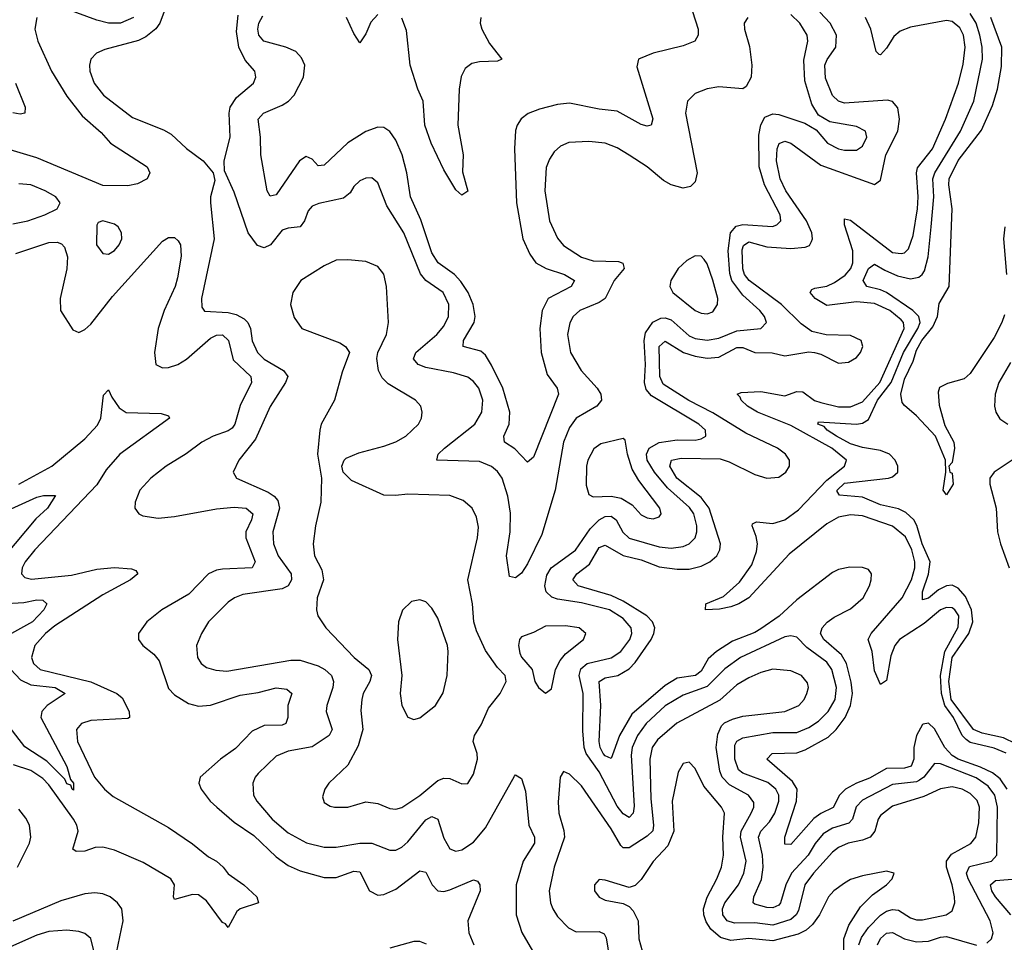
# Model space of a CAD drawing. Header units: inches. Extents: x 1843162 to 1959474, y 907081 to 1016326.
# Tile 435 of 656: x 1915513 to 1918804, y 964558 to 967642. Entities that reach past the tile are written whole.
import ezdxf

# ---------------------------------------------------------------- set-up
doc = ezdxf.new("R2010")
doc.units = ezdxf.units.IN
doc.header["$MEASUREMENT"] = 0
doc.layers.add('B9916', color=7, linetype='Continuous')

msp = doc.modelspace()

# ---------------------------------------------------------------- linework, layer by layer
at = {"layer": 'B9916', "color": 5}
for points, elevation in [([(1915892.5, 967650), (1915850, 967630), (1915810, 967630.2), (1915770, 967640.4), (1915670, 967677.7)], 520), ([(1915995.1, 967670), (1915980.8, 967630), (1915967.9, 967612.1), (1915934.6, 967585.4), (1915910, 967572.8), (1915797.2, 967542.8), (1915769.4, 967530.6), (1915750.3, 967510), (1915746, 967490), (1915747.5, 967470), (1915761.4, 967430), (1915793.2, 967390), (1915890, 967315.2), (1915993.7, 967273.7), (1916019.3, 967259.3), (1916070, 967211.4), (1916125.5, 967170), (1916158.8, 967130), (1916164.5, 967104.5), (1916150.4, 967050), (1916150.3, 967029.7), (1916163.2, 966910), (1916119.8, 966710), (1916121, 966681), (1916130, 966668), (1916210, 966663.2), (1916236.6, 966656.6), (1916262.5, 966642.5), (1916275.4, 966630), (1916284.6, 966610), (1916290, 966568.8), (1916307.9, 966530), (1916330, 966507.3), (1916394.3, 966470), (1916409.2, 966450), (1916401.4, 966430), (1916350, 966349.8), (1916300.4, 966239.6), (1916245.5, 966170), (1916226.4, 966130), (1916237.1, 966110), (1916343.2, 966063.2), (1916363.5, 966050), (1916375.4, 966035.4), (1916380.7, 966010), (1916358.9, 965930), (1916361.4, 965890), (1916377.1, 965850), (1916420.3, 965790), (1916421.5, 965770), (1916409.7, 965750.3), (1916390, 965739.3), (1916258.6, 965721.4), (1916230.3, 965710), (1916210, 965695.1), (1916143.6, 965630), (1916120.2, 965590), (1916103.2, 965550), (1916106.9, 965510), (1916119.5, 965490), (1916136.9, 965476.9), (1916167.8, 965467.8), (1916204.8, 965464.8), (1916418.8, 965501.2), (1916450, 965501.4), (1916510, 965482.9), (1916532.5, 965470), (1916554.4, 965450), (1916561.5, 965430), (1916559.4, 965410), (1916539.3, 965350), (1916536.8, 965330), (1916557.2, 965270), (1916547.3, 965250), (1916490, 965211.3), (1916410, 965197.4), (1916370, 965181), (1916310, 965123.1), (1916299.3, 965110), (1916291.8, 965090), (1916294.3, 965050), (1916305.2, 965030), (1916356.6, 964970), (1916410, 964924.1), (1916471, 964891), (1916530, 964876.6), (1916570, 964876.1), (1916650, 964889.3), (1916690, 964890.1), (1916750, 964866.4), (1916770, 964866.8), (1916790, 964876.6), (1916810, 964894.6), (1916870, 964967.7), (1916890, 964978.8), (1916910, 964970.2), (1916930, 964906.3), (1916950, 964871.2), (1916970, 964863), (1916990, 964867.2), (1917030, 964893.6), (1917070, 964940.6), (1917166.1, 965113.9), (1917170, 965117.6), (1917190, 965106), (1917203.3, 965063.3), (1917215, 964950), (1917233.2, 964910), (1917233.1, 964890), (1917195.7, 964830), (1917171.7, 964750), (1917171.9, 964650), (1917190.6, 964590.6), (1917227.2, 964530)], 540), ([(1917947, 967650), (1917934.3, 967630), (1917935.8, 967610), (1917952.2, 967552.2), (1917959.8, 967490), (1917957.4, 967450), (1917941.1, 967418.9), (1917930, 967410.9), (1917850, 967417.4), (1917810, 967410.8), (1917770, 967396), (1917744.7, 967370), (1917737.7, 967330), (1917777, 967130), (1917770, 967100.5), (1917754.9, 967085.1), (1917730, 967079.1), (1917689.9, 967089.9), (1917664.3, 967104.3), (1917609.8, 967150), (1917550, 967189.8), (1917510, 967213.5), (1917470, 967228.9), (1917415.3, 967235.3), (1917348.5, 967231.5), (1917320.2, 967219.8), (1917299.5, 967200.5), (1917283.6, 967176.4), (1917272.3, 967147.7), (1917267.5, 967070), (1917283, 966970), (1917310, 966911.7), (1917330, 966887.8), (1917390, 966848), (1917430, 966835.8), (1917513.8, 966833.8), (1917528.6, 966828.6), (1917533.1, 966810), (1917500.1, 966770), (1917469.4, 966710.6), (1917450, 966696.7), (1917385.2, 966670), (1917362.5, 966650), (1917351.1, 966628.9), (1917343.8, 966590), (1917354.2, 966530), (1917388.9, 966470), (1917442.6, 966410), (1917455, 966390), (1917457.2, 966370), (1917441.6, 966350), (1917372.2, 966310), (1917350, 966279), (1917330, 966229.7), (1917302.7, 966070), (1917258.3, 965921.7), (1917210, 965823.1), (1917190, 965792.1), (1917170, 965776.4), (1917150, 965780.9), (1917139.6, 965850), (1917152.5, 965930), (1917152.7, 965992.7), (1917144.6, 966050), (1917125, 966110), (1917110, 966132), (1917090, 966149.2), (1917050, 966164.9), (1916907.3, 966170), (1916911.9, 966190), (1916932.1, 966210), (1917033.9, 966290), (1917056.9, 966330), (1917060.4, 966370), (1917047.2, 966410), (1917030, 966432.7), (1917010, 966447.2), (1916962.3, 966462.3), (1916870, 966479.2), (1916844.1, 966490), (1916829, 966509), (1916836.5, 966530), (1916906.6, 966590), (1916930, 966617.8), (1916946.1, 966650), (1916946.9, 966690), (1916927.9, 966730), (1916870.5, 966770.5), (1916852.6, 966792.6), (1916796.3, 966930), (1916740, 967020), (1916710, 967097), (1916690, 967114), (1916670, 967112.3), (1916650, 967104), (1916630, 967084.7), (1916616.9, 967063.1), (1916594.7, 967045.3), (1916512.4, 967027.6), (1916490, 967018.5), (1916477.1, 967002.9), (1916464.3, 966970), (1916450.1, 966949.9), (1916410, 966945.8), (1916390, 966938.8), (1916350.8, 966889.2), (1916330, 966879.5), (1916307.8, 966887.8), (1916276.5, 966930), (1916230, 967066), (1916196.9, 967136.9), (1916196.4, 967170), (1916215.6, 967250), (1916212.5, 967330), (1916216.6, 967350), (1916237.4, 967382.6), (1916294, 967430), (1916302.4, 967450), (1916298.2, 967470), (1916266.8, 967506.8), (1916245.1, 967550), (1916237.5, 967602.5), (1916242.6, 967657.4)], 540), ([(1917761.3, 967670), (1917780.7, 967610), (1917780.7, 967590), (1917768.9, 967570), (1917730, 967554.4), (1917630, 967529.9), (1917581.1, 967510), (1917574.9, 967485.1), (1917629.1, 967310.9), (1917623, 967290), (1917610, 967285.8), (1917590, 967291.9), (1917510, 967336.7), (1917450, 967342.6), (1917350, 967362.8), (1917310, 967358.6), (1917250, 967342.9), (1917211.9, 967328.1), (1917188.8, 967311.2), (1917175.1, 967290), (1917170, 967272), (1917166.3, 967210), (1917172.8, 967030), (1917194.7, 966910), (1917218.1, 966858.1), (1917238.4, 966830), (1917271.9, 966810), (1917333.6, 966790), (1917367.1, 966770), (1917356.5, 966750), (1917278.9, 966710), (1917259.3, 966670), (1917250.9, 966610), (1917255.2, 966530), (1917276.2, 966456.2), (1917309.4, 966410), (1917314, 966390), (1917230, 966179.5), (1917210, 966163), (1917167.7, 966207.7), (1917132.6, 966230), (1917130.8, 966250), (1917148.4, 966290), (1917150.9, 966330), (1917127, 966410), (1917090, 966487.1), (1917070, 966520.5), (1917054.4, 966534.4), (1916994.7, 966550), (1916996.5, 966570), (1917031.8, 966630), (1917035.1, 966650), (1917028.9, 966690), (1917011.3, 966730), (1916987.3, 966767.3), (1916965.5, 966790), (1916911.4, 966830), (1916890, 966862.7), (1916853.5, 966973.5), (1916818.6, 967050), (1916807.2, 967130), (1916791.5, 967190), (1916770, 967239), (1916750, 967268.1), (1916730, 967281.8), (1916710, 967282.7), (1916670, 967268), (1916610, 967230.5), (1916530, 967155.8), (1916510, 967154), (1916490, 967176.1), (1916470, 967184.6), (1916447.5, 967170), (1916370, 967056.4), (1916350, 967052.6), (1916340.2, 967070), (1916318.1, 967190), (1916317.1, 967250), (1916309.9, 967310), (1916328.1, 967330), (1916390, 967356.6), (1916411.2, 967370), (1916430, 967389.5), (1916461.3, 967450), (1916465.5, 967490), (1916455.1, 967515.1), (1916435.9, 967535.9), (1916402.6, 967550), (1916328.5, 967570), (1916311.9, 967590), (1916308.8, 967610), (1916312.1, 967630), (1916325.4, 967654.6)], 520), ([(1916710, 967659.2), (1916686, 967634), (1916670, 967595.1), (1916650, 967564.7), (1916630, 967596.2), (1916605.5, 967650)], 480), ([(1918744.8, 964555.2), (1918761.1, 964570), (1918766.5, 964590), (1918756.4, 964630), (1918683.2, 964770), (1918677.6, 964790), (1918687.9, 964812.1), (1918760.7, 964830), (1918778.7, 964850), (1918781, 965010), (1918772.3, 965050), (1918750, 965080.3), (1918710, 965108.1), (1918590, 965154.8), (1918570, 965156.2), (1918534.9, 965110), (1918520.1, 965099.9), (1918510, 965095.2), (1918430, 965086.2), (1918330, 965033), (1918309, 965011), (1918296.6, 964970), (1918283.9, 964956.1), (1918230, 964940.4), (1918198.6, 964921.4), (1918171.1, 964888.9), (1918147.7, 964850), (1918092.6, 964790), (1918073.2, 964750), (1918055.7, 964690), (1918050, 964683), (1918030, 964674.1), (1918010, 964674.4), (1917970, 964685.8), (1917964.2, 964690), (1917967, 964710), (1917992.1, 964767.9), (1917997.6, 964810), (1917995.6, 964850), (1917982, 964910), (1917990.4, 964930), (1918018.6, 964961.4), (1918036.5, 964990), (1918050.6, 965030), (1918050.3, 965050), (1918040.6, 965070), (1918013, 965093), (1917930, 965123.3), (1917914.8, 965134.8), (1917902.9, 965170), (1917903.2, 965216.8), (1917910, 965231), (1917930, 965242.2), (1918030, 965259.9), (1918110, 965259.1), (1918150, 965275.8), (1918182.9, 965297.1), (1918214.6, 965330), (1918237.9, 965370), (1918242.8, 965410), (1918227.6, 965470), (1918210, 965494.3), (1918143.6, 965543.6), (1918110, 965578), (1918090, 965583.2), (1918070, 965579.2), (1917921.6, 965510), (1917870, 965472.9), (1917810, 965413.5), (1917730, 965384.5), (1917670, 965348.7), (1917606.8, 965290), (1917578.1, 965250), (1917559.5, 965210), (1917556.3, 965183.7), (1917566.3, 965013.7), (1917562.8, 964990), (1917550, 964975.8), (1917530, 964987.8), (1917510, 965013.2), (1917450, 965128.5), (1917405.9, 965190), (1917399.3, 965210), (1917395.1, 965264.9), (1917396.5, 965390), (1917383.1, 965450), (1917388, 965472), (1917409.9, 965490), (1917490, 965509.7), (1917522.5, 965530), (1917552.6, 965570), (1917559.1, 965590), (1917556.7, 965610), (1917530, 965640.7), (1917483.7, 965670), (1917390, 965693.5), (1917310, 965704.8), (1917291.6, 965711.6), (1917272.2, 965730), (1917267.4, 965750), (1917274.9, 965785.1), (1917289.6, 965810.4), (1917370, 965869.6), (1917419.9, 965940.1), (1917450, 965970.1), (1917470, 965981.5), (1917490, 965982.3), (1917506.8, 965970), (1917529.2, 965929.2), (1917549.6, 965909.6), (1917650, 965880.3), (1917690, 965875.7), (1917730, 965880.8), (1917750.3, 965889.7), (1917769.9, 965910), (1917776.3, 965930), (1917776.3, 965950), (1917765.8, 965990), (1917751.9, 966011.9), (1917677.6, 966077.6), (1917634, 966130), (1917609.7, 966170), (1917607.5, 966190), (1917616.3, 966210), (1917650, 966228.5), (1917710, 966237.9), (1917770, 966237.3), (1917790, 966241.3), (1917805.6, 966250), (1917804.8, 966270), (1917782.9, 966290), (1917624.7, 966384.7), (1917606.4, 966406.4), (1917600.7, 966430), (1917604.5, 966490), (1917600.1, 966570), (1917604.9, 966595.1), (1917628.6, 966631.4), (1917655.6, 966644.4), (1917670, 966645.6), (1917690, 966638.5), (1917750, 966585.5), (1917770, 966577.1), (1917810, 966571.1), (1917850, 966578.1), (1917910, 966602.4), (1917989.6, 966610), (1918008.7, 966630), (1918002, 966650), (1917986.7, 966670), (1917930, 966721.5), (1917892.9, 966770), (1917886.5, 966793.5), (1917880.3, 966870), (1917888, 966930), (1917907.7, 966952.3), (1917930, 966957.6), (1918028.8, 966951.2), (1918043.1, 966956.9), (1918056.3, 966970), (1918054, 966990), (1918002.5, 967090), (1917984.2, 967150), (1917983.4, 967256.6), (1917989.4, 967290.6), (1918003.5, 967316.5), (1918030, 967327.1), (1918050, 967325.8), (1918136.6, 967296.6), (1918174.4, 967274.4), (1918213, 967230), (1918249, 967210), (1918270, 967205.7), (1918310, 967205.6), (1918330, 967219.1), (1918344, 967250), (1918339.8, 967270), (1918310, 967284.9), (1918221.1, 967301.1), (1918182.5, 967322.5), (1918160.2, 967360.2), (1918137.3, 967437.3), (1918133.5, 967506.5), (1918147.5, 967570), (1918145, 967590), (1918120.7, 967630), (1918090, 967659.4)], 540), ([(1918813.4, 965070), (1918790, 965104.5), (1918764.7, 965124.7), (1918724.2, 965144.2), (1918650, 965170), (1918630, 965182.6), (1918605.2, 965210), (1918570, 965271.6), (1918550, 965290.5), (1918532.9, 965287.1), (1918530, 965286.2), (1918509.7, 965250), (1918501.7, 965210), (1918500.8, 965170), (1918492.9, 965147.1), (1918470, 965140.6), (1918410, 965139.7), (1918353.5, 965106.5), (1918309.5, 965090), (1918272.8, 965070), (1918253.3, 965050), (1918231.2, 965008.8), (1918190, 964988.7), (1918167.6, 964972.4), (1918090, 964885.7), (1918070, 964886.9), (1918069.9, 964910), (1918108.9, 965030), (1918111.2, 965070), (1918096.1, 965096.1), (1918009.8, 965170), (1918027.8, 965190), (1918110, 965191.8), (1918138.6, 965201.4), (1918215.5, 965244.5), (1918241.6, 965270), (1918271.9, 965310), (1918289.4, 965350), (1918296.6, 965390), (1918292.4, 965427.6), (1918276.3, 965490), (1918259.5, 965519.5), (1918200.7, 965570), (1918189.6, 965590), (1918194.5, 965610), (1918211.8, 965628.2), (1918234.9, 965645.1), (1918290, 965673.3), (1918331.7, 965710), (1918353.3, 965750), (1918359, 965770), (1918359.4, 965790), (1918350, 965804.8), (1918330, 965811.7), (1918287.7, 965812.3), (1918250, 965804.2), (1918230, 965794.1), (1918110, 965703.4), (1918051.3, 965648.7), (1917990, 965606.2), (1917970, 965593.9), (1917895.3, 965564.7), (1917841.9, 965530), (1917814.1, 965505.9), (1917790, 965464.3), (1917771.8, 965450), (1917710, 965441.5), (1917670, 965416.9), (1917558.6, 965321.4), (1917517.5, 965250), (1917490, 965172.4), (1917470, 965181.4), (1917463.4, 965190), (1917453.3, 965210), (1917450, 965229.5), (1917455.2, 965350), (1917449.1, 965430), (1917470, 965442.9), (1917512.2, 965450), (1917550, 965472.4), (1917570, 965493.6), (1917623, 965570), (1917632.6, 965590), (1917635.3, 965610), (1917627.7, 965630), (1917608.7, 965650), (1917530, 965698.3), (1917490, 965718.1), (1917378.8, 965750), (1917362, 965770), (1917375.4, 965790), (1917417.3, 965822.7), (1917450, 965878), (1917470, 965886), (1917530, 965851.3), (1917590, 965836.8), (1917650, 965813.6), (1917710, 965805.3), (1917750, 965805.6), (1917790, 965815.6), (1917819.2, 965830), (1917842.7, 965850), (1917853.3, 965870), (1917855.3, 965890), (1917816.8, 966010), (1917790, 966044.9), (1917709.6, 966110), (1917686.3, 966150), (1917690.9, 966170), (1917723.5, 966176.5), (1917853.9, 966173.9), (1917884.6, 966164.6), (1917970, 966121.9), (1918010, 966109.2), (1918050, 966113.5), (1918073.5, 966130), (1918085.4, 966150), (1918086.1, 966170), (1918072.7, 966190), (1918046.1, 966210), (1917939.8, 966259.8), (1917830, 966328.4), (1917748.8, 966368.8), (1917664, 966424), (1917652.1, 966450), (1917650, 966550.2), (1917670, 966567.9), (1917731.5, 966530), (1917770, 966517.1), (1917810, 966510.9), (1917850, 966513.9), (1917910, 966547), (1917930, 966546.8), (1917970, 966529.4), (1918028.2, 966528.2), (1918070, 966518.6), (1918150, 966531.5), (1918169.4, 966529.4), (1918190, 966523.9), (1918250, 966494.2), (1918282.6, 966497.4), (1918310, 966513), (1918323.2, 966530), (1918330.9, 966550), (1918325.6, 966570), (1918290, 966586.4), (1918208.5, 966588.5), (1918160.3, 966600.3), (1918125.1, 966625.1), (1918059.5, 966690), (1917951, 966770), (1917935.5, 966790), (1917929.8, 966809.8), (1917927.4, 966872.6), (1917932.3, 966887.7), (1917950, 966899.4), (1918010, 966883), (1918090, 966877.1), (1918138, 966882), (1918152.1, 966887.9), (1918159.7, 966900.3), (1918163.1, 966910), (1918159.9, 966930), (1918143, 966970), (1918073.8, 967070), (1918054.9, 967110), (1918042.5, 967170), (1918044.7, 967210), (1918051.2, 967228.8), (1918070, 967236.6), (1918090, 967229.7), (1918190, 967155.9), (1918370, 967091.8), (1918390, 967106.3), (1918407.4, 967190), (1918447.9, 967270), (1918453.5, 967310), (1918447.4, 967347.4), (1918430, 967368.2), (1918413, 967373), (1918270, 967362.8), (1918249.8, 967369.8), (1918229.1, 967389.1), (1918206.6, 967446.6), (1918203.8, 967490), (1918211.2, 967508.8), (1918240.7, 967550), (1918242.5, 967590), (1918221.5, 967630), (1918187.4, 967667.4)], 520), ([(1918842, 965222), (1918801.4, 965241.4), (1918730, 965257.8), (1918700.6, 965270), (1918626.2, 965370), (1918618, 965430), (1918629.8, 965510), (1918684.8, 965590), (1918698.1, 965630), (1918694.4, 965670), (1918673.7, 965713.7), (1918650, 965741.9), (1918630, 965751.6), (1918610, 965750.3), (1918583.6, 965736.4), (1918550, 965708.5), (1918530, 965702.6), (1918529.9, 965729.9), (1918550.8, 965789.2), (1918555.8, 965830), (1918529, 965890), (1918511.5, 965951.5), (1918501.7, 965970), (1918475.1, 965995.1), (1918450, 966007.3), (1918390, 966020.5), (1918330, 966046), (1918252.9, 966052.9), (1918245.2, 966065.2), (1918245.3, 966070), (1918270, 966093.3), (1918416.2, 966110), (1918430, 966114.1), (1918447.6, 966130), (1918448.4, 966150), (1918439.2, 966170), (1918419.9, 966190), (1918390, 966202.1), (1918330, 966211.9), (1918290, 966224.6), (1918242.4, 966250), (1918212.1, 966270), (1918202, 966282), (1918180.9, 966290), (1918182.2, 966297.8), (1918309.7, 966289.7), (1918330, 966294.1), (1918350, 966305.5), (1918379.8, 966370), (1918425.8, 966430), (1918467.1, 966530), (1918514.5, 966610), (1918522, 966630), (1918518.3, 966650), (1918498, 966670), (1918410, 966729.9), (1918390, 966739.3), (1918344.4, 966750), (1918331.7, 966770), (1918350, 966810.2), (1918370, 966825.5), (1918404.5, 966804.5), (1918446.5, 966786.5), (1918490, 966775.7), (1918518.1, 966781.9), (1918529.6, 966790.4), (1918536.9, 966803.1), (1918549.3, 966850), (1918559.8, 966950), (1918567.8, 967050), (1918565.2, 967110), (1918571.6, 967130), (1918657.7, 967270), (1918702.1, 967370), (1918730.9, 967510), (1918729.4, 967550), (1918721.8, 967590), (1918709.4, 967630), (1918690, 967662.4)], 460), ([(1915570.1, 967649.9), (1915563.7, 967610), (1915573.4, 967570), (1915619.4, 967470), (1915670, 967386), (1915721.1, 967321.1), (1915784.6, 967264.6), (1915816.3, 967230), (1915938.3, 967150), (1915947.9, 967130), (1915938.3, 967110), (1915906.6, 967093.4), (1915873.7, 967086.3), (1915790, 967087.5), (1915570, 967180.8), (1915469.6, 967210.4)], 520), ([(1917054.2, 967650), (1917052.2, 967630), (1917056.8, 967610), (1917082.7, 967562.7), (1917124.4, 967510), (1917110, 967503.5), (1917050, 967501.4), (1917024.2, 967495.8), (1917001.5, 967478.5), (1916988.1, 967451.9), (1916981.2, 967410), (1916976.6, 967290), (1916995.4, 967190), (1916993.1, 967133.1), (1917010, 967069.2), (1916990, 967055.6), (1916970, 967073), (1916930, 967140.4), (1916887.9, 967230), (1916866.8, 967290), (1916861.6, 967370), (1916843.8, 967410), (1916817.9, 967490), (1916806.1, 967606.1), (1916790, 967647.2)], 480), ([(1918810, 965190.2), (1918770, 965207.2), (1918690, 965226.7), (1918675.7, 965235.7), (1918663.2, 965250), (1918634.3, 965310), (1918604.9, 965350), (1918593.4, 965390), (1918590.1, 965450), (1918604.8, 965530), (1918650, 965611.4), (1918652.1, 965650), (1918638.3, 965670), (1918630, 965676.6), (1918610, 965678), (1918590, 965669.5), (1918535.6, 965624.4), (1918453.9, 965570), (1918437.9, 965550), (1918424.2, 965515.8), (1918410, 965433.7), (1918390, 965420.4), (1918370, 965466.2), (1918362.1, 965530), (1918348.7, 965570), (1918358.9, 965590), (1918462.7, 965710), (1918493.4, 965770), (1918504.2, 965810), (1918505, 965830), (1918495.2, 965870), (1918473.6, 965913.6), (1918430, 965948.9), (1918330, 965983.9), (1918290, 965986.9), (1918250, 965979.5), (1918210, 965957.3), (1918084.5, 965855.5), (1917949.4, 965710), (1917916.8, 965690), (1917890, 965680.1), (1917852.1, 965672.1), (1917804.5, 965670), (1917805.8, 965690), (1917865.3, 965714.7), (1917918.3, 965761.7), (1917959.5, 965820.5), (1917975.5, 965864.5), (1917978.4, 965890), (1917974.5, 965914.5), (1917960.9, 965950), (1917962.5, 965957.5), (1917975.7, 965964.3), (1918030, 965958.7), (1918070, 965970.1), (1918116, 966004), (1918210, 966103.6), (1918269.4, 966150), (1918276.8, 966170), (1918227.4, 966210), (1918090, 966285.5), (1917979, 966330), (1917945.6, 966350), (1917923.9, 966370), (1917920.7, 966380.7), (1917911.1, 966390), (1917924.3, 966395.7), (1917990, 966399.2), (1918070, 966385.3), (1918110, 966399.7), (1918130, 966398.7), (1918169.7, 966369.7), (1918190, 966362.4), (1918250, 966348.6), (1918290, 966348.5), (1918330, 966365), (1918387.4, 966430), (1918469.4, 966610), (1918466.7, 966630), (1918459.4, 966639.4), (1918421.5, 966670), (1918370, 966693.4), (1918310, 966698.8), (1918210, 966686.9), (1918171.3, 966710), (1918155.2, 966730), (1918160.2, 966739.8), (1918170, 966744.8), (1918210, 966751.2), (1918236.7, 966763.3), (1918272, 966788), (1918290.8, 966810), (1918297.5, 966830), (1918297, 966870), (1918270, 966957), (1918270, 966976.9), (1918290, 966971.6), (1918430, 966864.4), (1918459.5, 966860.5), (1918470, 966862.8), (1918483.6, 966876.4), (1918498.8, 966921.2), (1918514.1, 967010), (1918516, 967050), (1918509.9, 967130), (1918513.3, 967146.7), (1918564, 967210), (1918607.1, 967310), (1918650.5, 967429.5), (1918666.4, 967493.6), (1918673.1, 967550), (1918667.9, 967590), (1918655.2, 967615.2), (1918630, 967636.2), (1918610, 967639.1), (1918490, 967616.8), (1918455.8, 967604.2), (1918434, 967586), (1918410, 967546.6), (1918390, 967524.7), (1918385.4, 967525.4), (1918375.7, 967535.7), (1918357.7, 967610), (1918339.7, 967650)], 480), ([(1918804.3, 966655.7), (1918795.3, 966630), (1918770, 966579.6), (1918690, 966459.3), (1918670, 966441.2), (1918614, 966426), (1918586.8, 966413.2), (1918582.4, 966397.6), (1918586.3, 966353.7), (1918605.3, 966285.3), (1918635, 966230), (1918636.9, 966210), (1918630, 966162), (1918618, 966150), (1918622, 966130), (1918630, 966126), (1918632.4, 966090), (1918610, 966054), (1918599.3, 966070), (1918608.4, 966130), (1918607.1, 966170), (1918574.3, 966250), (1918510, 966318), (1918470, 966352.3), (1918462.5, 966362.5), (1918458.4, 966390), (1918470, 966440.2), (1918498.7, 966501.3), (1918510, 966538), (1918528, 966570), (1918564.5, 966615.5), (1918579.9, 966650), (1918586, 966694), (1918619.8, 966750), (1918629.2, 967010), (1918617.9, 967090), (1918619.6, 967110), (1918650, 967171.5), (1918727, 967273), (1918764.2, 967355.8), (1918781.4, 967410), (1918794.6, 967485.4), (1918795.8, 967550), (1918758.6, 967650)], 440), ([(1915498.2, 967430), (1915530.5, 967350), (1915530.1, 967329.9), (1915514, 967326), (1915490, 967330.3)], 480), ([(1915490, 966959.3), (1915539.5, 966970), (1915596.2, 966990), (1915637.6, 967010), (1915647.6, 967030), (1915633, 967050), (1915597.6, 967070), (1915550, 967089.8), (1915510, 967093.5)], 540), ([(1918805.5, 966950), (1918800.6, 966910), (1918811.6, 966790)], 440), ([(1915499.2, 966860.8), (1915610, 966897.3), (1915638.1, 966898.1), (1915652.8, 966892.8), (1915662.2, 966882.2), (1915672.1, 966850), (1915670.4, 966809.6), (1915647.5, 966710), (1915649.5, 966670), (1915690, 966606), (1915710, 966596.5), (1915730, 966606.5), (1915750, 966624.6), (1915823.1, 966716.9), (1915990, 966901.6), (1916010, 966914), (1916030, 966913.7), (1916042.6, 966902.6), (1916050.1, 966890), (1916052.2, 966852.2), (1916040.4, 966779.6), (1916032.5, 966750), (1915995.6, 966670), (1915975.2, 966610), (1915963.4, 966530), (1915968.2, 966490), (1915990, 966478.1), (1916010, 966479.3), (1916041.4, 966490), (1916070, 966507.4), (1916150, 966578.2), (1916170, 966587.7), (1916190, 966589), (1916210.1, 966570.1), (1916225.7, 966505.7), (1916285, 966450), (1916287.4, 966430), (1916250, 966352.8), (1916231.7, 966290), (1916222.6, 966277.4), (1916210, 966267.8), (1916159.7, 966250), (1916121.4, 966230), (1916069.3, 966190.7), (1916002.4, 966150), (1915951.5, 966110), (1915914.5, 966070), (1915898.2, 966030), (1915897.6, 966010), (1915910.9, 965990.9), (1915924.2, 965984.2), (1915975.9, 965975.9), (1916030, 965981.3), (1916170, 966007.4), (1916230, 966012.8), (1916270, 966009.5), (1916291.7, 965990), (1916287.1, 965970), (1916268, 965930), (1916268, 965910), (1916299.8, 965830), (1916290.1, 965809.9), (1916190, 965806.1), (1916170, 965802.5), (1916144, 965790), (1916078.4, 965721.6), (1915987.6, 965670), (1915937.8, 965630), (1915910.2, 965590), (1915910.2, 965570), (1915924, 965550), (1915961.5, 965521.5), (1915978.7, 965498.7), (1916010, 965407.1), (1916030, 965385.1), (1916076.5, 965356.5), (1916110, 965348.1), (1916150, 965351.3), (1916250, 965384.7), (1916310, 965393), (1916370, 965408.5), (1916405, 965405), (1916422.7, 965390), (1916409.4, 965350), (1916409.4, 965310), (1916402.7, 965290), (1916390, 965283.6), (1916330, 965282.5), (1916290, 965264.1), (1916233.7, 965206.3), (1916183.5, 965170), (1916116.1, 965110), (1916111.3, 965090), (1916119.3, 965070), (1916149.4, 965030), (1916171.5, 965010), (1916230, 964959.9), (1916295.4, 964915.4), (1916370, 964843.6), (1916410, 964815.6), (1916450, 964797.8), (1916530, 964775.3), (1916570, 964774.9), (1916630, 964796.2), (1916650, 964794.2), (1916681.8, 964730), (1916710, 964716.4), (1916730, 964718), (1916770, 964736), (1916850, 964797.1), (1916870, 964792.3), (1916890.9, 964750.9), (1916910.7, 964730.7), (1916930, 964728.6), (1916950, 964733.3), (1917030, 964767.6), (1917042.9, 964762.9), (1917051, 964751), (1917051.9, 964730), (1917011, 964630), (1917013.4, 964590), (1917030.2, 964550)], 520), ([(1918824.1, 966495.9), (1918785.9, 966430), (1918773, 966390), (1918770.7, 966350), (1918775.1, 966330), (1918788.5, 966308.5), (1918815, 966290)], 460), ([(1915510, 966090.1), (1915619.9, 966150), (1915730, 966241.1), (1915772.9, 966287.1), (1915783.6, 966310), (1915792.5, 966387.5), (1915810, 966404.6), (1915820.5, 966380.5), (1915844.9, 966344.9), (1915869, 966329), (1915986, 966326), (1916010, 966318), (1916013.6, 966310), (1915847.2, 966190), (1915802.2, 966137.8), (1915770, 966087.1), (1915562.9, 965870), (1915531.4, 965830), (1915521.2, 965810), (1915518.2, 965790), (1915530, 965777.6), (1915552.1, 965772.1), (1915685.3, 965785.3), (1915770, 965805.3), (1915830, 965811.1), (1915886.6, 965806.6), (1915901.1, 965801.1), (1915907.9, 965790), (1915883, 965770), (1915790, 965719.4), (1915630, 965616.7), (1915598.6, 965590), (1915562.7, 965550), (1915551.7, 965510), (1915559.3, 965490), (1915580.6, 965470), (1915750, 965429.4), (1915837.8, 965390), (1915855.5, 965375.5), (1915878.4, 965330), (1915879.6, 965310), (1915874, 965306), (1915750, 965299.9), (1915719.6, 965290), (1915702, 965270), (1915705.8, 965230), (1915762.2, 965110), (1915795.8, 965070), (1915825.6, 965045.6), (1916010, 964942.4), (1916090, 964887.9), (1916144.1, 964844.1), (1916170, 964829.6), (1916193.2, 964810), (1916210, 964787.8), (1916262.2, 964750), (1916305.7, 964710), (1916310.4, 964690), (1916250.1, 964669.9), (1916238.2, 964661.8), (1916210, 964608), (1916200.1, 964620.1), (1916190, 964624.4), (1916137, 964697), (1916110, 964717.1), (1916090, 964718.3), (1916030, 964701.6), (1916027, 964710), (1916030.5, 964750), (1916017.4, 964770), (1915925.6, 964825.6), (1915830, 964866.9), (1915790, 964876.7), (1915765.1, 964874.9), (1915730, 964863.1), (1915701.6, 964861.6), (1915690.8, 964870), (1915707.8, 964930), (1915704, 964950), (1915693, 964970), (1915610, 965084.9), (1915590, 965105.6), (1915550, 965132.2), (1915491.8, 965151.8)], 480), ([(1918830, 966169.9), (1918770.1, 966130), (1918755.1, 966110), (1918755.1, 966090), (1918776.7, 966010), (1918780.8, 965930), (1918790.8, 965890), (1918820.3, 965810)], 460), ([(1915446.6, 965990), (1915570, 966045.9), (1915592.3, 966052.3), (1915631.9, 966051.9), (1915605.8, 966010), (1915566.6, 965973.4), (1915392.5, 965767.5)], 460), ([(1915450, 965690.1), (1915526.2, 965693.8), (1915570, 965702.9), (1915590, 965701.5), (1915603.9, 965690), (1915593.1, 965670), (1915555.3, 965630), (1915485, 965590)], 460), ([(1915482.5, 965470), (1915515.2, 965435.2), (1915550, 965418.6), (1915631.5, 965410), (1915664.7, 965390), (1915604, 965350), (1915586.4, 965330), (1915583.4, 965310), (1915670, 965146), (1915682.5, 965102.5), (1915693, 965090), (1915692.9, 965067.1), (1915687.6, 965070), (1915683.7, 965083.7), (1915670, 965087.6), (1915663.4, 965103.4), (1915603.7, 965163.7), (1915530, 965211.5), (1915469.4, 965289.4)], 460), ([(1918317.4, 964550), (1918325.9, 964574.1), (1918350, 964607.4), (1918390, 964649.1), (1918410, 964662.3), (1918430, 964668), (1918450, 964665.8), (1918490, 964640.6), (1918510, 964633.7), (1918530, 964633.2), (1918609.4, 964650.6), (1918630, 964663.9), (1918638.6, 964690), (1918637.6, 964710), (1918629.9, 964750), (1918610.2, 964810), (1918610.6, 964830), (1918627.4, 964852.6), (1918691.6, 964888.4), (1918708.9, 964910), (1918718.2, 964958.2), (1918720.5, 965010), (1918712.5, 965032.5), (1918690, 965055.9), (1918663.1, 965070), (1918630, 965077.8), (1918590, 965071.7), (1918534.2, 965045.8), (1918430, 965013.8), (1918390, 964982.2), (1918382.1, 964970), (1918371, 964930), (1918355.3, 964910), (1918330, 964899.9), (1918281.5, 964890), (1918250, 964875.7), (1918230, 964859.9), (1918165.9, 964790), (1918137.4, 964750), (1918115.6, 964664.4), (1918107.7, 964650), (1918090, 964634.4), (1918030, 964615.2), (1917970, 964623.4), (1917901.8, 964621.8), (1917877, 964630), (1917862.9, 964650), (1917862.3, 964670), (1917869.3, 964690.7), (1917914.9, 964750), (1917933.5, 964790), (1917940.6, 964830), (1917922.5, 964910), (1917924.7, 964930), (1917958, 964990), (1917966.6, 965010), (1917966.2, 965026.2), (1917949.1, 965050), (1917885, 965085), (1917860.7, 965110), (1917853.4, 965130), (1917840.7, 965210), (1917845.8, 965254.2), (1917858.5, 965281.5), (1917868.4, 965291.6), (1917895.7, 965304.3), (1917930, 965314.2), (1918070, 965330.1), (1918117.1, 965350), (1918134.9, 965370), (1918144.1, 965390), (1918149.1, 965410), (1918145.9, 965425.9), (1918125.6, 965450), (1918090, 965466.1), (1918030, 965470.9), (1917990, 965460.6), (1917950, 965442.2), (1917910, 965418.5), (1917852.5, 965367.5), (1917709.5, 965290.5), (1917644.4, 965235.6), (1917627.1, 965210), (1917619.4, 965170), (1917622.5, 965037.5), (1917631.5, 964950), (1917628.8, 964931.2), (1917610, 964912.8), (1917550, 964874.5), (1917530, 964874.5), (1917522.5, 964882.5), (1917490, 964937.2), (1917390, 965081), (1917350, 965120.5), (1917330, 965129.3), (1917319.5, 965110), (1917313, 965027), (1917314.3, 964990), (1917331.8, 964931.8), (1917333.6, 964910), (1917299.5, 964810), (1917282.6, 964730), (1917286.6, 964690), (1917294.3, 964670), (1917310, 964644.9), (1917346.7, 964606.7), (1917373.1, 964593.1), (1917450, 964594.7), (1917466.5, 964586.5), (1917473.3, 964573.3), (1917484.6, 964504.6)], 560), ([(1918267.7, 964530), (1918267.1, 964570), (1918284.1, 964615.9), (1918322.6, 964677.4), (1918362.8, 964717.2), (1918409.6, 964750), (1918429.3, 964770), (1918435.3, 964790), (1918410, 964795.6), (1918330, 964780.7), (1918290, 964768), (1918270, 964755.7), (1918234.2, 964730), (1918216.3, 964710), (1918186, 964650), (1918162.3, 964617.7), (1918140.9, 964599.1), (1918114.3, 964585.7), (1918030, 964562.9), (1917950, 964570.8), (1917890, 964564.6), (1917854.7, 964574.7), (1917822.6, 964602.6), (1917806.7, 964626.7), (1917799.1, 964650), (1917798.6, 964670), (1917810.2, 964709.8), (1917843.4, 964770), (1917859, 964810), (1917865.1, 964850), (1917862.5, 964910), (1917868, 964990), (1917858.1, 965010), (1917799.9, 965079.9), (1917770, 965139.7), (1917750, 965160.5), (1917730, 965156.3), (1917713.4, 965126.6), (1917694, 965030), (1917698.8, 964930), (1917678.9, 964881.1), (1917630, 964829), (1917590, 964768.7), (1917570, 964748.6), (1917550, 964741.5), (1917470, 964765.7), (1917450, 964767.8), (1917433.7, 964750), (1917434.3, 964730), (1917450, 964709.2), (1917470, 964699.2), (1917530, 964688), (1917550, 964677.6), (1917563.1, 964663.1), (1917579.8, 964630), (1917582.4, 964570), (1917593, 964530)], 580), ([(1915504.8, 964810), (1915544.9, 964890), (1915549.4, 964910), (1915545.4, 964950), (1915533.5, 964973.5), (1915510, 965003.9)], 520), ([(1918825.6, 964650), (1918774.6, 964710), (1918762.6, 964730), (1918757.5, 964750), (1918774.5, 964765.5), (1918844, 964770)], 520), ([(1915824.9, 964470), (1915858.6, 964630), (1915853.5, 964670), (1915839.8, 964690), (1915815.3, 964710), (1915790, 964720.5), (1915763.5, 964723.5), (1915730, 964720.4), (1915650, 964696.9), (1915490, 964629.2)], 520), ([(1915760.2, 964530), (1915750, 964571.1), (1915730, 964587.6), (1915710, 964594.8), (1915670, 964599.1), (1915610, 964594.2), (1915570, 964582), (1915451.5, 964530)], 540), ([(1918379.9, 964550), (1918390, 964570.6), (1918410, 964589), (1918430, 964591.5), (1918470.3, 964570.3), (1918510, 964560.5), (1918550, 964562.2), (1918590, 964575.9), (1918610, 964577.5), (1918711.3, 964548.7)], 540), ([(1916872.2, 964552.2), (1916850, 964561.6), (1916830, 964561.2), (1916750, 964539)], 520)]:
    msp.add_lwpolyline(points, dxfattribs=dict(at, elevation=elevation))
for points, elevation in [([(1915790, 966969.6), (1915775.2, 966964.8), (1915770, 966955.3), (1915769.4, 966890), (1915790, 966860.3), (1915810, 966858.9), (1915830, 966870.4), (1915845.4, 966890), (1915854, 966910), (1915853.3, 966930), (1915841.3, 966950), (1915830, 966958.5)], 540), ([(1916610, 966839.8), (1916570, 966838.3), (1916530, 966819.7), (1916452.4, 966770), (1916425.3, 966730), (1916417.4, 966690), (1916430, 966647.3), (1916455.5, 966610), (1916582.6, 966562.6), (1916602, 966550), (1916614.8, 966530), (1916590, 966464), (1916564.9, 966370), (1916520.5, 966290), (1916515.5, 966270), (1916508.4, 966190), (1916521.3, 966110), (1916519.5, 966030), (1916501.7, 965950), (1916494, 965890), (1916498, 965850), (1916523, 965803), (1916527.8, 965770), (1916507.2, 965710), (1916504.9, 965670), (1916508.8, 965650), (1916536, 965610), (1916631, 965510), (1916679.4, 965470), (1916688.1, 965450), (1916682.8, 965430), (1916660.4, 965390), (1916655.8, 965370), (1916652.7, 965332.7), (1916659.1, 965270), (1916644.4, 965215.6), (1916609, 965151), (1916546.3, 965090), (1916533.1, 965070), (1916524.9, 965044.9), (1916530, 965026), (1916550, 965013.1), (1916564.7, 965010), (1916610, 965010.2), (1916670, 965028.4), (1916710, 965022.7), (1916750, 965006), (1916770, 965003.5), (1916790, 965008.8), (1916850, 965049.6), (1916910, 965099.6), (1916930, 965107.5), (1916950, 965106.2), (1916990, 965088), (1917010.5, 965089.5), (1917030, 965120.4), (1917043.4, 965170), (1917041.9, 965190), (1917028.2, 965230), (1917033.2, 965250), (1917055, 965285), (1917079.3, 965340.7), (1917118.7, 965390), (1917139, 965430), (1917135.3, 965450), (1917110, 965477), (1917070, 965533.3), (1917039.4, 965599.4), (1917031.1, 965630), (1917025.8, 965690), (1917010.9, 965770), (1917043.4, 965910), (1917046.1, 965946.1), (1917039.7, 965979.7), (1917025.1, 966010), (1916995.2, 966035.2), (1916950, 966051.5), (1916810, 966056.8), (1916768.6, 966051.4), (1916730, 966052.4), (1916621.8, 966101.8), (1916593.6, 966130), (1916589.6, 966150.4), (1916597, 966170), (1916603.9, 966176.1), (1916645.7, 966194.3), (1916730, 966216.2), (1916770, 966231.3), (1916803.5, 966250), (1916845.4, 966290), (1916855.4, 966310), (1916857.4, 966330), (1916853, 966350), (1916835.6, 966370), (1916744.7, 966424.7), (1916724.7, 966444.7), (1916711.9, 966470), (1916706.3, 966510), (1916709.6, 966530), (1916738.3, 966590), (1916745.1, 966630), (1916738.2, 966750), (1916730, 966791.8), (1916710, 966816.9), (1916670, 966833.5)], 560), ([(1917770, 966852.9), (1917742.3, 966837.7), (1917713.2, 966810), (1917689.1, 966770), (1917686.3, 966750), (1917696.1, 966730), (1917770, 966670.1), (1917790, 966660.8), (1917810, 966658.7), (1917830, 966666.2), (1917845, 966690), (1917846, 966710), (1917830, 966771.1), (1917810, 966826.6), (1917800.4, 966840.4), (1917790, 966852.3)], 560), ([(1917530, 966242.6), (1917455.3, 966224.7), (1917431.8, 966208.2), (1917412, 966170), (1917407.5, 966150), (1917406.4, 966086.4), (1917415.1, 966055.1), (1917430, 966047.1), (1917490, 966049.7), (1917523.2, 966043.2), (1917560.3, 966020.3), (1917590, 965987.2), (1917610, 965977.4), (1917630, 965974.2), (1917650, 965980.3), (1917656.8, 965990), (1917652.1, 966010), (1917581.8, 966101.8), (1917559.9, 966139.9), (1917544, 966190), (1917536.5, 966236.5)], 560), ([(1916850, 965703.6), (1916822.3, 965697.7), (1916791.7, 965668.3), (1916778.9, 965630), (1916775.8, 965570), (1916790.2, 965450), (1916784.1, 965390), (1916790.2, 965350.2), (1916810, 965310.6), (1916830, 965303), (1916850, 965308.4), (1916902.4, 965350), (1916928.1, 965391.9), (1916941.4, 965450), (1916944.9, 965530), (1916942.3, 965550), (1916910, 965641.3), (1916890, 965675.6), (1916870, 965696.2)], 580), ([(1917336.5, 965616.5), (1917270, 965615.5), (1917230, 965593.7), (1917190, 965579.3), (1917183.8, 965570), (1917180.3, 965550), (1917184.4, 965524.4), (1917190, 965511), (1917226, 965470), (1917234.8, 965430), (1917246.8, 965410), (1917270, 965390.8), (1917290, 965406), (1917304, 965470), (1917319.3, 965500.7), (1917337.1, 965522.9), (1917396.9, 965570), (1917404.7, 965590), (1917382.7, 965610)], 560)]:
    msp.add_lwpolyline(points, close=True, dxfattribs=dict(at, elevation=elevation))

doc.saveas('drawing.dxf')
